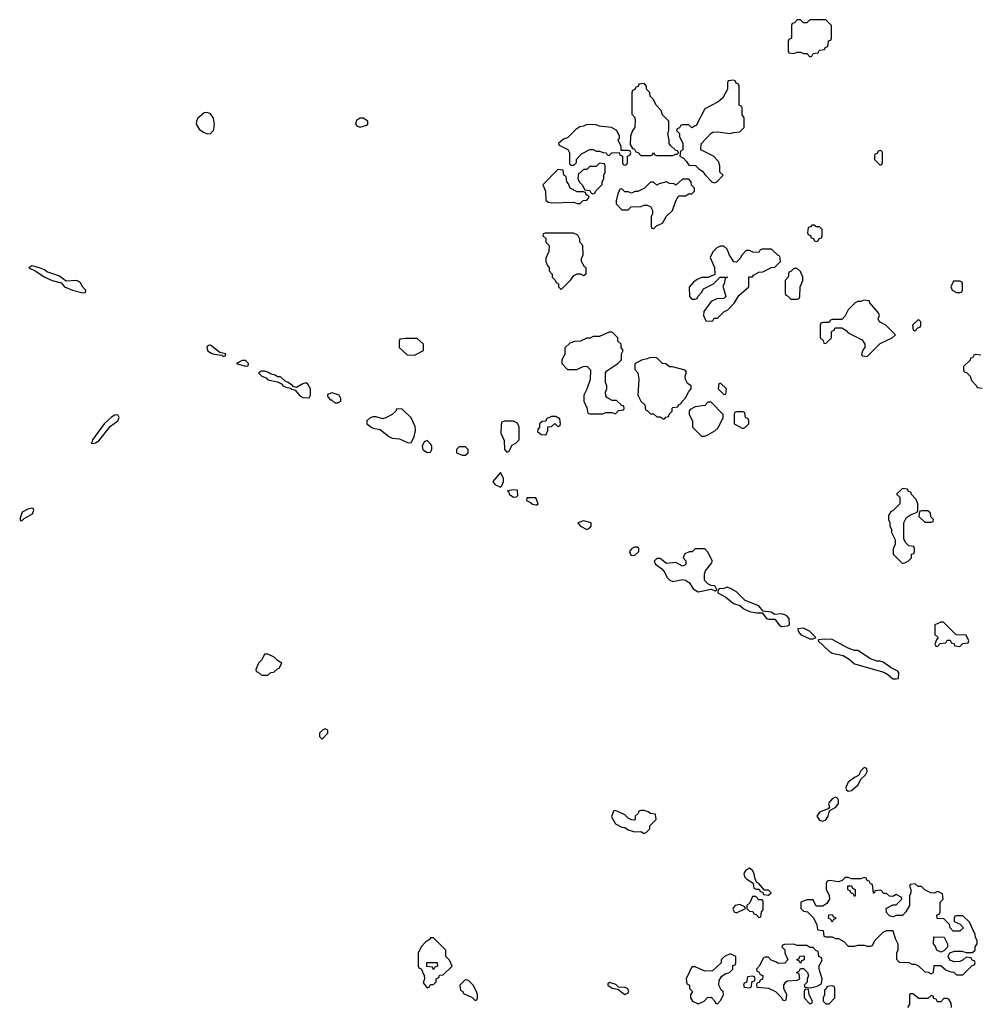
# Model space of a CAD drawing. Header units: inches. Extents: x 2701323 to 2964515, y 494916 to 722124.
# Tile 619 of 656: x 2870594 to 2876606, y 694490 to 700666. Entities that reach past the tile are written whole.
import ezdxf

# ---------------------------------------------------------------- set-up
doc = ezdxf.new("R2010")
doc.units = ezdxf.units.IN
doc.header["$MEASUREMENT"] = 0
doc.layers.add('C8679', color=7, linetype='Continuous')
doc.layers.add('C8770', color=7, linetype='Continuous')

msp = doc.modelspace()

# ---------------------------------------------------------------- linework, layer by layer
at = {"layer": 'C8679', "color": 2, "elevation": 2}
for points in [[(2871707.2, 700000), (2871719.8, 699979.8), (2871742.5, 699962.5), (2871770, 699951), (2871790, 699951.3), (2871809.2, 699970.8), (2871812.9, 699987.1), (2871814.6, 700000)], [(2872708.5, 700000), (2872710, 699998), (2872730, 699991), (2872756.3, 700000)], [(2874134, 700000), (2874130, 699998), (2874106, 699994), (2874082, 699978), (2874030, 699926), (2874003.6, 699916.4), (2873974, 699890), (2873978, 699878), (2874032.7, 699852.7), (2874042, 699830), (2874042, 699762), (2874050, 699754), (2874070, 699754), (2874086, 699770), (2874086, 699790), (2874116.4, 699823.6), (2874170, 699851.3), (2874191.2, 699851.1), (2874210, 699842), (2874230, 699842), (2874252.7, 699832.7), (2874271.6, 699831.6), (2874278, 699818), (2874290, 699814), (2874308.4, 699831.6), (2874354, 699834), (2874358, 699818), (2874374, 699810), (2874374, 699770), (2874378, 699758), (2874390, 699754), (2874402, 699758), (2874406, 699770), (2874406, 699810), (2874422, 699818), (2874426, 699830), (2874422, 699842), (2874410, 699846), (2874366, 699846), (2874366, 699870), (2874348, 699910), (2874356.4, 699923.6), (2874356.4, 699936.4), (2874338, 699970), (2874306, 699990), (2874230, 699998), (2874225, 700000)], [(2874452, 700000), (2874451.3, 699990), (2874438, 699970), (2874425.4, 699934.6), (2874423.6, 699883.6), (2874438, 699858), (2874450, 699854), (2874458, 699838), (2874472.7, 699832.7), (2874490, 699814), (2874550, 699814), (2874562, 699818), (2874570, 699834), (2874578, 699818), (2874590, 699814), (2874690, 699814), (2874710, 699822), (2874718, 699822), (2874726, 699830), (2874722, 699842), (2874707.3, 699847.3), (2874676.4, 699876.4), (2874668, 699890), (2874668, 699910), (2874658, 699950), (2874666, 699970), (2874666, 700000)], [(2874737.3, 700000), (2874732.7, 699987.3), (2874718, 699982), (2874714, 699970), (2874732, 699952), (2874732.7, 699932.7), (2874752, 699890), (2874752, 699850), (2874738, 699842), (2874734, 699810), (2874756.9, 699796.9), (2874776.9, 699776.9), (2874790, 699754), (2874831.6, 699751.6), (2874854, 699730), (2874876.9, 699716.9), (2874890, 699694), (2874934, 699650), (2874950, 699642), (2874966, 699650), (2875006, 699690), (2874986, 699710), (2874986, 699750), (2874976.4, 699776.4), (2874946, 699810), (2874866, 699850), (2874867.3, 699887.3), (2874930, 699954), (2874940.4, 699959.6), (2874970, 699962), (2875050, 699951.3), (2875070, 699958), (2875110, 699962), (2875138, 699990), (2875138, 700000)], [(2874831.3, 700000), (2874810, 699988), (2874796.7, 700000)], [(2876622, 698562), (2876590, 698566), (2876578, 698562), (2876570, 698546), (2876558, 698542), (2876554, 698530), (2876514, 698490), (2876514, 698470), (2876518, 698458), (2876532.7, 698452.7), (2876554, 698430), (2876563.6, 698403.6), (2876594, 698370), (2876598, 698358), (2876630, 698354)], [(2876438, 694470), (2876436.4, 694496.4), (2876422, 694522), (2876410, 694526), (2876390, 694526), (2876370, 694506), (2876350, 694506), (2876342, 694522), (2876327.3, 694527.3), (2876322, 694542), (2876310, 694546), (2876290, 694526), (2876232.7, 694527.3), (2876196.4, 694556.4), (2876183.6, 694556.4), (2876174, 694550), (2876174, 694490), (2876162, 694470)]]:
    msp.add_lwpolyline(points, dxfattribs=at)
for points in [[(2875990, 699846), (2875978, 699842), (2875972.7, 699827.3), (2875958, 699822), (2875954, 699810), (2875954, 699790), (2875990, 699754), (2876002, 699758), (2876006, 699770), (2876006, 699830), (2876002, 699842)], [(2874230, 699766), (2874210, 699746), (2874170, 699746), (2874150, 699726), (2874130, 699726), (2874110, 699706), (2874098, 699702), (2874094, 699670), (2874102, 699650), (2874122, 699630), (2874138, 699598), (2874170, 699594), (2874178, 699578), (2874190, 699574), (2874202, 699578), (2874207.3, 699592.7), (2874247.3, 699632.7), (2874247.3, 699647.3), (2874258, 699670), (2874258, 699690), (2874266, 699710), (2874266, 699750), (2874262, 699762)], [(2873970, 699726), (2873874, 699630), (2873891.2, 699591.1), (2873892.7, 699532.7), (2873910, 699522), (2873930, 699518), (2874070, 699522), (2874090, 699514), (2874110, 699514), (2874127.3, 699532.7), (2874150, 699534), (2874166, 699550), (2874162, 699562), (2874147.3, 699567.3), (2874142, 699582), (2874130, 699586), (2874090, 699586), (2874046, 699610), (2874036.4, 699636.4), (2874026, 699650), (2874022, 699682), (2874006, 699690), (2874002, 699722)], [(2874790, 699666), (2874750, 699666), (2874710, 699628), (2874696.4, 699636.4), (2874670, 699638), (2874650, 699648), (2874603.6, 699636.4), (2874590, 699628), (2874570, 699646), (2874550, 699646), (2874511.6, 699608.4), (2874471.6, 699588.4), (2874452.7, 699587.3), (2874430, 699578), (2874410, 699586), (2874390, 699586), (2874370, 699606), (2874358, 699602), (2874345.4, 699574.6), (2874334, 699530), (2874334, 699510), (2874370, 699474), (2874410, 699474), (2874428.4, 699491.6), (2874490, 699494), (2874510, 699502), (2874530, 699502), (2874550, 699494), (2874562, 699470), (2874562, 699450), (2874554, 699430), (2874554, 699370), (2874558, 699358), (2874570, 699354), (2874587.3, 699372.7), (2874626, 699390), (2874650, 699434), (2874688, 699470), (2874708, 699530), (2874723.1, 699556.9), (2874730, 699562), (2874770, 699562), (2874790, 699574), (2874810, 699574), (2874826, 699590), (2874826, 699610), (2874807.3, 699627.3), (2874806, 699650)], [(2875562, 699378), (2875552.7, 699367.3), (2875538, 699362), (2875534, 699330), (2875538, 699318), (2875552.7, 699312.7), (2875558, 699298), (2875572.7, 699292.7), (2875578, 699278), (2875590, 699274), (2875602, 699278), (2875607.3, 699292.7), (2875622, 699298), (2875626, 699310), (2875626, 699350), (2875610, 699366), (2875590, 699366), (2875576.4, 699376.4)], [(2874067.3, 699327.3), (2873890, 699326), (2873878, 699322), (2873874, 699310), (2873892.7, 699292.7), (2873894, 699270), (2873914, 699250), (2873912.7, 699212.7), (2873894, 699170), (2873894, 699150), (2873903.6, 699123.6), (2873914, 699110), (2873914, 699090), (2873934, 699070), (2873934, 699050), (2873952.7, 699032.7), (2873958, 699018), (2873974, 699010), (2873974, 698990), (2873990, 698974), (2874050, 699034), (2874070, 699062), (2874090, 699072), (2874111.6, 699071.6), (2874130, 699062), (2874147.3, 699072.7), (2874147.3, 699107.3), (2874136.4, 699116.4), (2874118, 699150), (2874118, 699170), (2874128, 699190), (2874126, 699250), (2874106, 699270), (2874106, 699290), (2874095.3, 699315.3)], [(2875010, 699246), (2874990, 699246), (2874965.4, 699234.6), (2874942, 699210), (2874924.7, 699175.3), (2874951.6, 699111.6), (2874952.7, 699067.3), (2874911.6, 699048.4), (2874870, 699048), (2874843.6, 699036.4), (2874819.6, 699020.4), (2874792.7, 698987.3), (2874794, 698930), (2874810, 698914), (2874830, 698914), (2874842, 698918), (2874846, 698930), (2874870, 698954), (2874883.1, 698976.9), (2874946, 699010), (2874988, 699052), (2875034, 699050), (2875018, 699042), (2875012, 699010), (2875004.7, 698995.3), (2875022, 698930), (2875010, 698918), (2874965.4, 698914.6), (2874930, 698898), (2874883.6, 698836.4), (2874882, 698810), (2874898, 698778), (2874930, 698774), (2874942, 698778), (2874950, 698794), (2874970, 698794), (2875010, 698834), (2875034.6, 698845.4), (2875078, 698890), (2875103.1, 698936.9), (2875166, 698990), (2875167.3, 699052.7), (2875190, 699054), (2875196.4, 699063.6), (2875230, 699082), (2875254.6, 699085.4), (2875308.4, 699111.6), (2875330, 699114), (2875366, 699150), (2875362, 699182), (2875350, 699186), (2875310, 699226), (2875250, 699226), (2875238, 699222), (2875230, 699206), (2875192.7, 699207.3), (2875170, 699218), (2875150, 699218), (2875122, 699190), (2875110, 699166), (2875090, 699146), (2875072.7, 699147.3), (2875046, 699190), (2875030, 699226)], [(2870670, 699122), (2870652, 699110), (2870691.3, 699091.3), (2870751.3, 699050), (2870798, 699030), (2870854.8, 699014.8), (2870876, 698990), (2870924.7, 698970), (2870990, 698952), (2871006, 698954), (2871008, 698970), (2870990, 698988), (2870975.1, 699015.1), (2870963.2, 699023.2), (2870949.3, 699029.3), (2870885.2, 699025.2), (2870840.2, 699060.2), (2870763.7, 699083.7), (2870750, 699096), (2870718, 699110)], [(2875470, 699106), (2875450, 699106), (2875430, 699086), (2875418, 699082), (2875414, 699050), (2875394, 699030), (2875394, 698950), (2875398, 698938), (2875410, 698934), (2875430, 698914), (2875470, 698914), (2875482, 698918), (2875486, 698930), (2875488, 698990), (2875506, 699030), (2875506, 699050), (2875490, 699086)], [(2876490, 699026), (2876450, 699026), (2876434, 698990), (2876442, 698970), (2876470, 698954), (2876490, 698954), (2876502, 698958), (2876506, 698970), (2876506, 699010), (2876502, 699022)], [(2875890, 698906), (2875870, 698898), (2875850, 698898), (2875834, 698890), (2875790, 698846), (2875771.6, 698808.4), (2875750, 698786), (2875690, 698786), (2875678, 698782), (2875670, 698766), (2875630, 698766), (2875618, 698762), (2875614, 698750), (2875614, 698670), (2875632.7, 698652.7), (2875638, 698638), (2875650, 698634), (2875686, 698670), (2875686, 698710), (2875702, 698718), (2875707.3, 698732.7), (2875750, 698734), (2875776.9, 698716.9), (2875790, 698702), (2875876.9, 698656.9), (2875894, 698630), (2875894, 698610), (2875883.6, 698596.4), (2875874, 698570), (2875878, 698558), (2875910, 698554), (2875990, 698634), (2876066, 698670), (2876086, 698690), (2876026, 698750), (2875986, 698770), (2875978, 698790), (2875986, 698810), (2875978, 698830), (2875926, 698890), (2875922, 698902)], [(2876230, 698786), (2876194, 698750), (2876198, 698718), (2876210, 698714), (2876227.3, 698732.7), (2876242, 698738), (2876246, 698750), (2876246, 698770)], [(2874310, 698706), (2874290, 698706), (2874230, 698678), (2874190, 698678), (2874171.6, 698668.4), (2874150, 698668), (2874111.2, 698648.9), (2874072.7, 698647.3), (2874043.6, 698636.4), (2874012.7, 698607.3), (2874012, 698570), (2873994, 698530), (2873994, 698510), (2874030, 698472), (2874087.3, 698472.7), (2874128.4, 698491.6), (2874150, 698492), (2874174, 698470), (2874171.2, 698408.9), (2874151.2, 698348.9), (2874132, 698310), (2874132.7, 698272.7), (2874151.6, 698231.6), (2874158, 698198), (2874170, 698194), (2874250, 698194), (2874270, 698202), (2874310, 698202), (2874330, 698194), (2874350, 698214), (2874382, 698218), (2874386, 698230), (2874382, 698242), (2874367.3, 698247.3), (2874336.4, 698276.4), (2874310, 698278), (2874276.4, 698296.4), (2874270, 698306), (2874268.7, 698330), (2874275.3, 698350), (2874275.3, 698370), (2874268, 698390), (2874268, 698450), (2874276.4, 698463.6), (2874346, 698510), (2874367.3, 698532.7), (2874368, 698570), (2874378, 698590), (2874366, 698610), (2874366, 698630), (2874346, 698650), (2874346, 698670)], [(2873087.3, 698667.3), (2873012.7, 698667.3), (2872978, 698662), (2872974, 698650), (2872974, 698610), (2873023.6, 698563.6), (2873070, 698562), (2873126, 698590), (2873126, 698630)], [(2871790, 698624), (2871778, 698622), (2871766.8, 698613.2), (2871771.3, 698590), (2871790, 698576), (2871812.7, 698567.3), (2871862, 698562), (2871870, 698554), (2871882, 698558), (2871886, 698570), (2871850, 698578)], [(2872010, 698528), (2871990, 698528), (2871954, 698510), (2872010, 698492), (2872026, 698494), (2872028, 698510)], [(2874550, 698548), (2874530, 698538), (2874494, 698530), (2874452.7, 698507.3), (2874452.7, 698472.7), (2874471.2, 698451.1), (2874476, 698410), (2874471.6, 698311.6), (2874490, 698274), (2874514, 698250), (2874518, 698218), (2874530, 698214), (2874550, 698194), (2874570, 698194), (2874590, 698174), (2874610, 698174), (2874630, 698162), (2874638, 698162), (2874647.3, 698172.7), (2874662, 698178), (2874667.3, 698192.7), (2874686, 698210), (2874686, 698230), (2874690, 698234), (2874722, 698238), (2874726, 698250), (2874742, 698258), (2874746, 698270), (2874770, 698294), (2874790, 698334), (2874806, 698350), (2874806, 698370), (2874783.1, 698383.1), (2874768.8, 698408.9), (2874768, 698430), (2874775.3, 698455.3), (2874768.4, 698468.4), (2874688.4, 698488.4), (2874668.8, 698488.9), (2874647.3, 698507.3), (2874626, 698510), (2874590, 698546)], [(2872130, 698462), (2872110, 698462), (2872092, 698450), (2872112, 698430), (2872139.1, 698419.1), (2872150, 698407.3), (2872210, 698394), (2872239.8, 698379.8), (2872244.7, 698370), (2872270, 698358), (2872294, 698354), (2872294, 698350), (2872322, 698342), (2872350, 698306), (2872370, 698296), (2872410, 698294), (2872418, 698310), (2872418, 698350), (2872400.4, 698380.4), (2872390, 698388), (2872370, 698382), (2872330, 698358), (2872306, 698366), (2872306, 698370), (2872278, 698390), (2872258, 698398), (2872230, 698426), (2872210, 698426), (2872196.4, 698436.4), (2872164, 698444), (2872154, 698454)], [(2874990, 698386), (2874978, 698382), (2874974, 698350), (2875010, 698314), (2875022, 698318), (2875026, 698350)], [(2872554, 698326), (2872524.7, 698315.3), (2872523.6, 698303.6), (2872542, 698282), (2872550, 698282), (2872570, 698262), (2872590, 698262), (2872607.3, 698272.7), (2872608, 698290), (2872598, 698310)], [(2874930, 698266), (2874910, 698266), (2874890, 698246), (2874830, 698238), (2874799.6, 698220.4), (2874792, 698210), (2874792.7, 698192.7), (2874812.7, 698147.3), (2874814, 698110), (2874870, 698054), (2874890, 698054), (2874910, 698062), (2874953.6, 698086.4), (2874974.6, 698105.4), (2875006, 698170), (2875006, 698190)], [(2872990, 698226), (2872958, 698222), (2872954, 698210), (2872930.9, 698189.1), (2872890, 698168.7), (2872870, 698162), (2872830, 698175.3), (2872810, 698175.3), (2872791.2, 698168.9), (2872772, 698150), (2872771.3, 698130), (2872798, 698110), (2872810, 698102.8), (2872855.3, 698095.3), (2872910, 698050.8), (2872930, 698040.7), (2872976.9, 698036.9), (2873030, 698012), (2873050, 698014), (2873068, 698050), (2873075.3, 698090), (2873074.6, 698114.6), (2873048.4, 698168.4)], [(2875130, 698206), (2875090, 698206), (2875078, 698202), (2875074, 698190), (2875074, 698130), (2875130, 698102), (2875146, 698110), (2875166, 698130), (2875166, 698150), (2875162, 698162), (2875146, 698170), (2875142, 698202)], [(2871210, 698188), (2871190, 698185.2), (2871170, 698172.7), (2871122.8, 698130), (2871051, 698030), (2871046.8, 698013.2), (2871042, 698010), (2871050, 698006.8), (2871070, 698011), (2871090, 698024.9), (2871162.9, 698117.1), (2871208.7, 698150), (2871217.2, 698170)], [(2873690, 698148), (2873632.7, 698147.3), (2873618, 698142), (2873612.7, 698127.3), (2873611.6, 698071.6), (2873632.7, 698027.3), (2873634, 697970), (2873650, 697954), (2873662, 697958), (2873682, 697998), (2873706, 698010), (2873726, 698030), (2873726, 698110), (2873715.3, 698135.3)], [(2873930, 698178), (2873898, 698162), (2873892.7, 698147.3), (2873870, 698146), (2873854, 698130), (2873854, 698110), (2873843.6, 698096.4), (2873842, 698082), (2873863.6, 698063.6), (2873890, 698062), (2873895.3, 698064.7), (2873906, 698090), (2873907.3, 698112.7), (2873930, 698114), (2873950, 698134), (2873970, 698114), (2873982, 698118), (2873986, 698130), (2873982, 698162), (2873956.4, 698176.4)], [(2873150, 698026), (2873130, 698018), (2873118, 697990), (2873122, 697970), (2873150, 697952), (2873170, 697954), (2873178, 697970), (2873178, 697990), (2873170, 698006)], [(2873390, 697986), (2873350, 697986), (2873334, 697970), (2873334, 697950), (2873370, 697934), (2873390, 697934), (2873406, 697950), (2873406, 697970)], [(2873610, 697826), (2873562, 697770), (2873574, 697750), (2873610, 697734), (2873618, 697742), (2873628, 697770), (2873628, 697790)], [(2873690, 697718), (2873654, 697710), (2873662, 697702), (2873664.7, 697690), (2873690, 697672), (2873710, 697674), (2873718, 697682), (2873715.3, 697715.3)], [(2876130, 697726), (2876094, 697690), (2876114, 697670), (2876114, 697630), (2876070, 697586), (2876058, 697582), (2876054, 697570), (2876042, 697558), (2876042, 697530), (2876051.6, 697511.6), (2876052, 697490), (2876062, 697470), (2876062, 697450), (2876083.6, 697403.6), (2876083.6, 697376.4), (2876072.7, 697347.3), (2876072.7, 697312.7), (2876130, 697254), (2876150, 697262), (2876166, 697270), (2876186, 697290), (2876187.3, 697312.7), (2876202, 697318), (2876206, 697330), (2876206, 697350), (2876202, 697362), (2876170, 697366), (2876150, 697386), (2876138, 697410), (2876138, 697510), (2876156.4, 697543.6), (2876180.4, 697559.6), (2876222, 697578), (2876226, 697590), (2876226, 697630), (2876216.4, 697656.4), (2876187.3, 697687.3), (2876182, 697702), (2876167.3, 697707.3), (2876162, 697722)], [(2873830, 697666), (2873774, 697666), (2873772, 697650), (2873798, 697638), (2873810, 697626.8), (2873830, 697622), (2873838, 697622), (2873846, 697630)], [(2870670, 697602), (2870644.5, 697595.5), (2870610, 697578), (2870594, 697534), (2870602, 697522), (2870610, 697524.7), (2870622.7, 697537.3), (2870673.6, 697566.4), (2870682, 697590), (2870679, 697599)], [(2876290, 697586), (2876250, 697586), (2876238, 697582), (2876234, 697550), (2876270, 697514), (2876310, 697514), (2876322, 697518), (2876326, 697530), (2876307.3, 697547.3), (2876306, 697570)], [(2874130, 697522), (2874094, 697510), (2874112, 697490), (2874150, 697467.7), (2874170, 697478), (2874179, 697490), (2874178, 697510)], [(2874470, 697358), (2874450, 697358), (2874430, 697348), (2874418, 697330), (2874426.4, 697306.4), (2874450, 697306), (2874478, 697330), (2874478, 697350)], [(2874890, 697346), (2874830, 697346), (2874811.6, 697328.4), (2874792.7, 697327.3), (2874765.4, 697314.6), (2874754, 697290), (2874772.7, 697272.7), (2874772.7, 697252.7), (2874770, 697246), (2874750, 697238), (2874710, 697262), (2874650, 697255.3), (2874610, 697286), (2874590, 697286), (2874574, 697270), (2874582, 697250), (2874622, 697222), (2874639.3, 697199.3), (2874653.4, 697170), (2874671.3, 697150), (2874690, 697142), (2874750, 697154), (2874770, 697150.8), (2874794.4, 697134.4), (2874816.8, 697096.8), (2874850, 697077.3), (2874930, 697094), (2874950, 697084.7), (2874956.4, 697083.6), (2874966, 697090), (2874954.6, 697114.6), (2874930, 697118), (2874910, 697128), (2874889.2, 697150), (2874889, 697190), (2874895.3, 697210), (2874928, 697250), (2874938, 697270), (2874910, 697326)], [(2875030, 697106), (2875010, 697098), (2874983.6, 697096.4), (2874974, 697090), (2874972, 697070), (2875023.5, 697043.5), (2875070, 697004), (2875110, 696991), (2875136, 696970), (2875170, 696954.9), (2875214, 696946), (2875250, 696944.7), (2875278, 696910), (2875290, 696906), (2875330, 696906), (2875357.3, 696870), (2875370, 696860.5), (2875410, 696864), (2875422, 696870), (2875419, 696910), (2875406, 696926), (2875393.2, 696933.2), (2875370, 696939), (2875330, 696935.3), (2875306, 696950), (2875256.4, 696956.4), (2875229, 696990), (2875143.7, 697023.7), (2875090, 697078), (2875056.4, 697096.4)], [(2875510, 696849), (2875474, 696846), (2875476, 696830), (2875491, 696810), (2875550, 696783), (2875570, 696782.8), (2875588, 696790), (2875548, 696830)], [(2876370, 696888), (2876334, 696870), (2876334, 696810), (2876354, 696790), (2876343.6, 696776.4), (2876334, 696750), (2876338, 696738), (2876350, 696734), (2876367.3, 696752.7), (2876402, 696758), (2876410, 696774), (2876430, 696774), (2876438, 696758), (2876452.7, 696752.7), (2876458, 696738), (2876490, 696734), (2876510, 696754), (2876542, 696758), (2876546, 696770), (2876530, 696806), (2876467.3, 696807.3), (2876387.3, 696887.3)], [(2875639.8, 696780.2), (2875604.7, 696775.3), (2875602, 696770), (2875670, 696704.9), (2875690, 696693.4), (2875758, 696678), (2875795.5, 696655.5), (2875830, 696624.9), (2876014, 696574), (2876039.1, 696559.1), (2876070, 696531.3), (2876090, 696532), (2876106, 696534), (2876108, 696570), (2876100.4, 696580.4), (2876060.2, 696600.2), (2876010, 696635.3), (2875990, 696642), (2875970, 696642), (2875930, 696657.2), (2875850, 696709), (2875829.1, 696709.1), (2875790, 696724), (2875690, 696779)], [(2872150, 696686), (2872130, 696686), (2872112, 696650), (2872092, 696630), (2872074, 696590), (2872078, 696578), (2872090, 696574), (2872110, 696554), (2872150, 696554), (2872168.4, 696571.6), (2872187.3, 696572.7), (2872210, 696594), (2872222, 696598), (2872238, 696630), (2872210, 696646), (2872190, 696668)], [(2872510, 696218), (2872494, 696210), (2872474, 696190), (2872474, 696170), (2872490, 696154), (2872526, 696190), (2872526, 696210)], [(2875890, 695975.3), (2875870, 695955.3), (2875855.3, 695924.7), (2875830, 695912.7), (2875790, 695884), (2875774.8, 695850), (2875776.9, 695836.9), (2875790, 695826), (2875810, 695831), (2875852.5, 695867.5), (2875870, 695902), (2875898, 695930), (2875908, 695950), (2875906, 695970)], [(2875710, 695788.7), (2875690, 695779), (2875670, 695755.3), (2875666.8, 695746.8), (2875672.7, 695727.3), (2875664.7, 695715.3), (2875610, 695696), (2875594, 695670), (2875610, 695644), (2875630, 695639.1), (2875650, 695646.8), (2875665.2, 695670), (2875668, 695692), (2875675.3, 695704.7), (2875712.9, 695727.1), (2875729, 695750), (2875728.7, 695770), (2875722, 695782)], [(2874510, 695706), (2874490, 695706), (2874478, 695702), (2874472.7, 695687.3), (2874454, 695670), (2874454, 695650), (2874450, 695646), (2874430, 695648), (2874410, 695658), (2874390, 695678), (2874350, 695698), (2874330, 695706), (2874318, 695702), (2874306.4, 695666.4), (2874330, 695622), (2874370, 695602), (2874390, 695598), (2874410, 695584.7), (2874450, 695572), (2874490, 695574), (2874510, 695562), (2874526, 695570), (2874546, 695590), (2874546, 695610), (2874586, 695650), (2874582, 695682), (2874550, 695686), (2874536.4, 695696.4)], [(2875170, 695343.7), (2875148, 695332), (2875136.3, 695310), (2875140.5, 695290), (2875154.2, 695274.2), (2875194, 695250), (2875198, 695218), (2875212.7, 695212.7), (2875232.7, 695212.7), (2875238, 695198), (2875254, 695194), (2875258, 695178), (2875290, 695174), (2875306, 695190), (2875290, 695206), (2875266, 695206), (2875230, 695248), (2875215.3, 695255.3), (2875203.7, 695283.7), (2875200.7, 695310), (2875190, 695329.2)], [(2875890, 695286), (2875870, 695278), (2875810, 695278), (2875790, 695286), (2875770, 695286), (2875752.7, 695267.3), (2875730, 695258), (2875674, 695266), (2875658, 695262), (2875652.7, 695247.3), (2875652.7, 695212.7), (2875671.6, 695171.6), (2875672, 695150), (2875656.9, 695123.1), (2875630, 695106), (2875590, 695106), (2875570, 695146), (2875530, 695146), (2875494, 695130), (2875494, 695090), (2875510, 695074), (2875534, 695070), (2875570, 695034), (2875594, 694990), (2875598, 694958), (2875632.7, 694952.7), (2875638, 694918), (2875650, 694914), (2875690, 694914), (2875710, 694902), (2875730, 694902), (2875763.6, 694883.6), (2875790, 694854), (2875830, 694854), (2875850, 694862), (2875890, 694862), (2875910, 694854), (2875930, 694854), (2875942, 694858), (2875958, 694890), (2876010, 694942), (2876030, 694954), (2876070, 694954), (2876083.6, 694903.6), (2876102, 694870), (2876102, 694830), (2876092, 694810), (2876092.7, 694772.7), (2876110, 694754), (2876170, 694752), (2876190, 694742), (2876210, 694742), (2876231.2, 694731.1), (2876270, 694694), (2876292, 694692), (2876310, 694682), (2876326, 694690), (2876330, 694734), (2876370, 694734), (2876403.6, 694703.6), (2876432.7, 694692.7), (2876451.6, 694691.6), (2876470, 694674), (2876510, 694674), (2876567.3, 694732.7), (2876582, 694738), (2876586, 694750), (2876582, 694762), (2876567.3, 694767.3), (2876562, 694782), (2876530, 694786), (2876512, 694768), (2876490, 694758), (2876456.4, 694756.4), (2876427.3, 694767.3), (2876418, 694790), (2876420.4, 694799.6), (2876427.3, 694812.7), (2876456.4, 694823.6), (2876503.6, 694823.6), (2876530, 694814), (2876570, 694814), (2876586, 694830), (2876586, 694850), (2876598, 694870), (2876598, 694890), (2876588.4, 694908.4), (2876587.3, 694927.3), (2876550, 695006), (2876510, 695046), (2876470, 695046), (2876458, 695042), (2876454, 695030), (2876454, 695010), (2876492.7, 694992.7), (2876514, 694970), (2876490, 694948), (2876448.8, 694948.9), (2876428.7, 694968.7), (2876426, 694990), (2876390, 695026), (2876347.3, 695027.3), (2876346, 695050), (2876362, 695058), (2876366, 695070), (2876366, 695130), (2876386, 695150), (2876382, 695182), (2876356.4, 695196.4), (2876350, 695198), (2876332, 695188), (2876308.4, 695188.4), (2876270, 695208), (2876250, 695228), (2876228, 695228), (2876210, 695246), (2876178, 695242), (2876174, 695230), (2876182, 695210), (2876182, 695190), (2876174, 695170), (2876174, 695110), (2876152, 695070), (2876130, 695048), (2876092.7, 695047.3), (2876070, 695038), (2876050, 695046), (2876030, 695066), (2876028, 695090), (2876070, 695114), (2876090, 695114), (2876126, 695150), (2876122, 695162), (2876090, 695178), (2876070, 695166), (2876048.4, 695168.4), (2876030, 695186), (2876010, 695186), (2876002, 695202), (2875990, 695206), (2875958, 695202), (2875954, 695190), (2875948, 695188), (2875942, 695242), (2875930, 695246), (2875922, 695262), (2875910, 695266), (2875902, 695282)], [(2875830, 695166), (2875822, 695182), (2875806, 695190), (2875802, 695202), (2875787.3, 695207.3), (2875787.3, 695232.7), (2875810, 695234), (2875818, 695218), (2875834, 695210), (2875834, 695170)], [(2875110, 695115.3), (2875082, 695110), (2875070, 695098), (2875066, 695086), (2875074, 695070), (2875090, 695064.7), (2875146, 695090), (2875142, 695102)], [(2875210, 695166), (2875190, 695166), (2875172.7, 695127.3), (2875154, 695110), (2875154, 695090), (2875170, 695074), (2875192.7, 695072.7), (2875198, 695058), (2875212.7, 695052.7), (2875230, 695034), (2875242, 695038), (2875246, 695070), (2875256.4, 695083.6), (2875256.4, 695136.4), (2875250, 695146), (2875230, 695146)], [(2875690, 695006), (2875682, 695022), (2875666, 695030), (2875668.4, 695051.6), (2875690, 695054), (2875698, 695038), (2875711.6, 695031.6), (2875710, 695026), (2875698, 695022)], [(2873190, 694906), (2873170, 694906), (2873163.6, 694896.4), (2873139.6, 694880.4), (2873112, 694850), (2873094, 694810), (2873094, 694730), (2873098, 694718), (2873112.7, 694712.7), (2873131.6, 694671.6), (2873132, 694650), (2873124.7, 694624.7), (2873150, 694594), (2873162, 694598), (2873170, 694614), (2873190, 694614), (2873206, 694630), (2873206, 694650), (2873222, 694658), (2873227.3, 694672.7), (2873250, 694674), (2873306, 694730), (2873290, 694766), (2873266, 694790), (2873266, 694830)], [(2875447.3, 694867.3), (2875390, 694866), (2875378, 694862), (2875374, 694850), (2875392, 694832), (2875392.7, 694812.7), (2875412, 694770), (2875392.7, 694747.3), (2875350, 694746), (2875336.4, 694756.4), (2875307.3, 694767.3), (2875290, 694786), (2875270, 694786), (2875258, 694782), (2875231.6, 694728.4), (2875214, 694710), (2875218, 694698), (2875230, 694694), (2875238, 694678), (2875254, 694670), (2875252.7, 694647.3), (2875238, 694642), (2875232.7, 694627.3), (2875218, 694622), (2875214, 694610), (2875218, 694598), (2875290, 694592), (2875334, 694570), (2875372.7, 694532.7), (2875378, 694518), (2875390, 694514), (2875402, 694518), (2875406, 694550), (2875386, 694590), (2875386, 694610), (2875398, 694630), (2875410, 694638), (2875470, 694642), (2875486, 694650), (2875482, 694682), (2875466, 694690), (2875482, 694698), (2875490, 694714), (2875510, 694714), (2875534, 694690), (2875542, 694670), (2875532.7, 694647.3), (2875532, 694628), (2875514, 694610), (2875518, 694598), (2875554, 694594), (2875596.4, 694603.6), (2875622, 694618), (2875626, 694650), (2875608, 694710), (2875608, 694730), (2875626, 694770), (2875622, 694782), (2875606, 694790), (2875602, 694822), (2875587.3, 694827.3), (2875570, 694846), (2875550, 694846), (2875530, 694858), (2875470, 694858)], [(2876370, 694818), (2876346, 694830), (2876336.4, 694856.4), (2876326, 694870), (2876327.3, 694912.7), (2876391.3, 694911.3), (2876412, 694870), (2876412, 694848), (2876390, 694826)], [(2875050, 694806), (2875014, 694790), (2874994, 694770), (2874994, 694750), (2874939.6, 694700.4), (2874890, 694698), (2874830, 694726), (2874810, 694726), (2874774, 694650), (2874778, 694618), (2874794, 694610), (2874794, 694590), (2874814, 694570), (2874802, 694550), (2874802, 694530), (2874814, 694510), (2874850, 694494), (2874886, 694510), (2874907.3, 694532.7), (2874930, 694534), (2874954, 694510), (2874958, 694498), (2874970, 694494), (2874990, 694514), (2875008, 694550), (2875006, 694570), (2874996.4, 694576.4), (2874978, 694610), (2874980.4, 694639.6), (2874996.4, 694663.6), (2875018, 694682), (2875046, 694690), (2875066, 694710), (2875067.3, 694732.7), (2875082, 694738), (2875086, 694750), (2875086, 694790)], [(2873190, 694706), (2873182, 694722), (2873147.3, 694727.3), (2873147.3, 694752.7), (2873212.7, 694752.7), (2873214, 694730), (2873198, 694722)], [(2875490, 694746), (2875482, 694762), (2875470, 694766), (2875468.4, 694771.6), (2875482, 694778), (2875487.3, 694792.7), (2875510, 694794), (2875514, 694790), (2875514, 694770), (2875498, 694762)], [(2873390, 694646), (2873354, 694610), (2873358, 694578), (2873374, 694570), (2873378, 694558), (2873432.7, 694532.7), (2873450, 694514), (2873462, 694518), (2873466, 694530), (2873466, 694550), (2873458, 694570), (2873438, 694610), (2873410, 694638)], [(2874294, 694626), (2874282, 694618), (2874282, 694610), (2874310, 694592), (2874345.4, 694585.4), (2874390, 694552), (2874410, 694562), (2874413.6, 694573.6), (2874406, 694590), (2874390, 694595.3), (2874350, 694598), (2874333.2, 694613.2)], [(2875190, 694666), (2875158, 694662), (2875152.7, 694627.3), (2875138, 694622), (2875134, 694610), (2875138, 694598), (2875170, 694594), (2875182, 694598), (2875187.3, 694632.7), (2875202, 694638), (2875206, 694650), (2875202, 694662)], [(2875530, 694586), (2875518, 694582), (2875514, 694570), (2875514, 694530), (2875550, 694494), (2875562, 694498), (2875566, 694510), (2875546, 694550), (2875542, 694582)], [(2875690, 694606), (2875658, 694602), (2875652.7, 694587.3), (2875642, 694578), (2875642, 694550), (2875634, 694530), (2875634, 694510), (2875650, 694494), (2875670, 694494), (2875706, 694530), (2875706, 694590), (2875702, 694602)]]:
    msp.add_lwpolyline(points, close=True, dxfattribs=at)
at = {"layer": 'C8770', "color": 2, "elevation": 2}
msp.add_lwpolyline([(2875650, 700666), (2875550, 700666), (2875530, 700646), (2875510, 700646), (2875490, 700666), (2875470, 700666), (2875452.7, 700647.3), (2875438, 700642), (2875434, 700630), (2875434, 700550), (2875418, 700542), (2875414, 700530), (2875414, 700470), (2875418, 700458), (2875450, 700454), (2875470, 700462), (2875490, 700462), (2875510, 700454), (2875530, 700454), (2875550, 700434), (2875562, 700438), (2875570, 700454), (2875602, 700458), (2875610, 700474), (2875642, 700478), (2875647.3, 700492.7), (2875662, 700498), (2875667.3, 700532.7), (2875682, 700538), (2875686, 700550), (2875686, 700630)], close=True, dxfattribs=at)
for points in [[(2874666, 700000), (2874666, 700030), (2874626, 700070), (2874616.4, 700096.4), (2874586, 700130), (2874570, 700166), (2874547.3, 700187.3), (2874546, 700210), (2874526, 700230), (2874526, 700250), (2874510, 700266), (2874478, 700262), (2874472.7, 700247.3), (2874458, 700242), (2874452.7, 700227.3), (2874438, 700222), (2874434, 700210), (2874432.7, 700072.7), (2874451.6, 700051.6), (2874454, 700030), (2874452, 700000)], [(2875138, 700000), (2875138, 700050), (2875126, 700070), (2875126, 700110), (2875122, 700122), (2875106, 700130), (2875106, 700250), (2875102, 700262), (2875087.3, 700267.3), (2875082, 700282), (2875070, 700286), (2875038, 700282), (2875034, 700270), (2875034, 700230), (2875003.6, 700176.4), (2874974, 700150), (2874890, 700106), (2874836.9, 700003.1), (2874831.3, 700000)], [(2871814.6, 700000), (2871816, 700010), (2871809.3, 700049.3), (2871790, 700075.3), (2871770, 700084), (2871750, 700082), (2871710.7, 700049.3), (2871702.8, 700030), (2871701, 700010), (2871707.2, 700000)], [(2872756.3, 700000), (2872770, 700004.7), (2872778, 700010), (2872778, 700030), (2872748.8, 700048.9), (2872730, 700049), (2872718, 700042), (2872707.3, 700032.7), (2872701, 700010), (2872708.5, 700000)], [(2874225, 700000), (2874210, 700006), (2874150, 700008), (2874134, 700000)], [(2874796.7, 700000), (2874790, 700006), (2874750, 700006), (2874738, 700002), (2874737.3, 700000)]]:
    msp.add_lwpolyline(points, dxfattribs=at)

doc.saveas('drawing.dxf')
